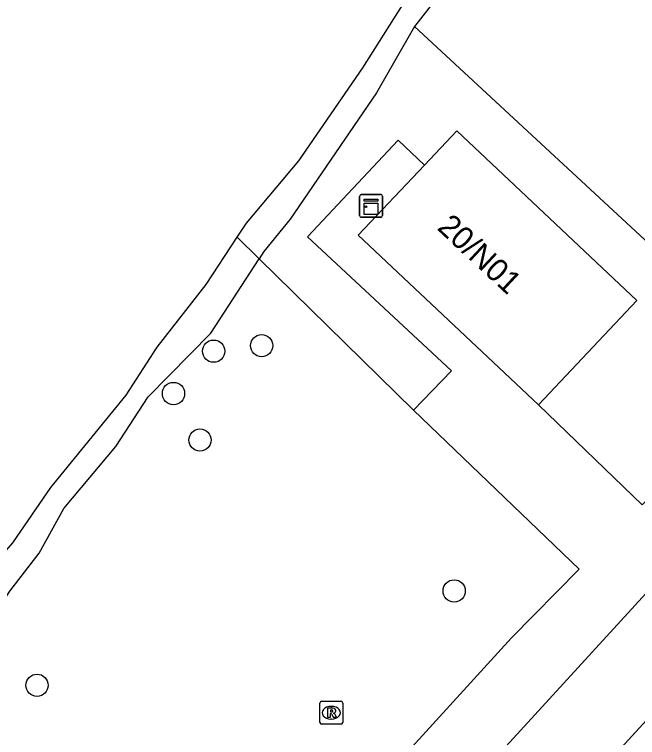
# Model space of a CAD drawing. Extents: x 161772 to 163123, y 383092 to 383917.
# Drawn here: x 161889.11 to 161916.46, y 383268.85 to 383300.61 of the extents above; entities that cross this region are included whole.
import ezdxf

# ---------------------------------------------------------------- set-up
doc = ezdxf.new("R2010")
doc.units = 0
for name, color, linetype in [('IMGEO_Boom', 7, 'Continuous'), ('IMGEO_Erf', 7, 'Continuous'), ('IMGEO_Fietspad_gesloten', 7, 'Continuous'), ('IMGEO_Groenvoorziening', 7, 'Continuous'), ('IMGEO_Hek', 7, 'Continuous'), ('IMGEO_Kast', 7, 'Continuous'), ('IMGEO_Oever', 7, 'Continuous'), ('IMGEO_Pand', 7, 'Continuous'), ('IMGEO_Pand_nummerreeks', 7, 'Continuous'), ('IMGEO_Rioolput', 7, 'Continuous'), ('IMGEO_Voetpad_open', 7, 'Continuous'), ('IMGEO_Waterloop', 7, 'Continuous')]:
    doc.layers.add(name, color=color, linetype=linetype)

msp = doc.modelspace()

# ---------------------------------------------------------------- linework, layer by layer
at = {"layer": 'IMGEO_Boom'}
for centre in [(161899.96, 383286.062), (161897.856, 383285.821), (161896.094, 383283.96), (161897.255, 383281.917), (161908.41, 383275.292), (161890.104, 383271.15)]:
    msp.add_circle(centre, 0.489, dxfattribs=at)
at = {"layer": 'IMGEO_Erf'}
msp.add_lwpolyline([(161925.946, 383331.543), (161924.879, 383329.289), (161917.722, 383317.318), (161908.185, 383302.04), (161906.674, 383300.084), (161904.997, 383297.167), (161901.213, 383291.611), (161900.058, 383290.19), (161899.854, 383289.876)], dxfattribs=at)
at = {"layer": 'IMGEO_Fietspad_gesloten'}
for points in [[(161953.961, 383317.758), (161942.798, 383304.121), (161935.389, 383295.477), (161886.612, 383242.159)], [(161889.95, 383240.214), (161918.598, 383271.518), (161939.704, 383294.768)]]:
    msp.add_lwpolyline(points, dxfattribs=at)
at = {"layer": 'IMGEO_Groenvoorziening'}
for points in [[(161876.974, 383248.266), (161877.612, 383250), (161879.669, 383255.592), (161881.616, 383259.978), (161882.266, 383263.994), (161883.189, 383265.632), (161884.708, 383267.756), (161886.883, 383272.166), (161888.911, 383275.275), (161890.193, 383276.947), (161891.274, 383278.907), (161893.566, 383281.629), (161894.983, 383283.813), (161897.734, 383286.618), (161899.854, 383289.876)], [(161899.854, 383289.876), (161906.619, 383283.229)]]:
    msp.add_lwpolyline(points, dxfattribs=at)
at = {"layer": 'IMGEO_Hek'}
msp.add_lwpolyline([(161906.674, 383300.084), (161922.701, 383285.219)], dxfattribs=at)
at = {"layer": 'IMGEO_Kast'}
for p, q in [((161904.261, 383291.774), (161904.261, 383292.615)), ((161904.261, 383292.615), (161904.261, 383291.774)), ((161904.336, 383292.699), (161905.177, 383292.699)), ((161905.177, 383292.699), (161904.336, 383292.699)), ((161905.261, 383292.624), (161905.261, 383291.783)), ((161905.261, 383291.783), (161905.261, 383292.624)), ((161905.186, 383291.699), (161904.345, 383291.699)), ((161904.345, 383291.699), (161905.186, 383291.699))]:
    msp.add_line(p, q, dxfattribs=at)
for points in [[(161904.456, 383292.489), (161905.056, 383292.489), (161905.056, 383292.404), (161904.456, 383292.404), (161904.456, 383292.489)], [(161904.456, 383292.314), (161905.056, 383292.314), (161905.056, 383291.825), (161904.456, 383291.825), (161904.456, 383292.314)]]:
    msp.add_lwpolyline(points, dxfattribs=at)
msp.add_circle((161904.54, 383292.163), 0.0377, dxfattribs=at)
for centre, start, end in [((161904.339, 383292.621), 92.4484, 184.2845), ((161904.339, 383292.621), 92.4484, 184.2845), ((161905.183, 383292.621), 2.4484, 94.2845), ((161905.183, 383292.621), 2.4484, 94.2845), ((161904.339, 383291.777), 182.4484, 274.2845), ((161904.339, 383291.777), 182.4484, 274.2845), ((161905.183, 383291.777), 272.4484, 4.2845), ((161905.183, 383291.777), 272.4484, 4.2845)]:
    msp.add_arc(centre, 0.0779, start, end, dxfattribs=at)
at = {"layer": 'IMGEO_Oever'}
msp.add_lwpolyline([(161898.889, 383290.821), (161899.854, 383289.876)], dxfattribs=at)
at = {"layer": 'IMGEO_Pand'}
for points in [[(161907.106, 383293.995), (161908.521, 383295.495), (161916.425, 383288.039), (161912.104, 383283.459)], [(161912.104, 383283.459), (161904.201, 383290.915), (161907.106, 383293.995)]]:
    msp.add_lwpolyline(points, dxfattribs=at)
at = {"layer": 'IMGEO_Rioolput'}
for p, q in [((161902.517, 383269.518), (161902.517, 383270.37)), ((161902.592, 383270.444), (161903.444, 383270.444)), ((161903.518, 383270.37), (161903.518, 383269.518)), ((161903.005, 383270.224), (161903.03, 383270.224)), ((161903.444, 383269.444), (161902.592, 383269.444)), ((161903.028, 383269.664), (161903.003, 383269.664))]:
    msp.add_line(p, q, dxfattribs=at)
for points in [[(161902.517, 383269.518), (161902.517, 383270.37)], [(161902.592, 383270.444), (161903.444, 383270.444)], [(161903.518, 383270.37), (161903.518, 383269.518)], [(161903.106, 383270.142), (161902.854, 383270.144), (161902.854, 383269.744)], [(161903.032, 383270.063), (161902.978, 383270.063), (161902.978, 383269.982)], [(161902.854, 383269.744), (161902.978, 383269.744), (161902.978, 383269.906), (161902.989, 383269.906)], [(161902.978, 383269.982), (161903.03, 383269.982)], [(161903.036, 383269.877), (161903.107, 383269.744), (161903.247, 383269.744), (161903.182, 383269.87)], [(161903.444, 383269.444), (161902.592, 383269.444)]]:
    msp.add_lwpolyline(points, dxfattribs=at)
for centre, radius, start, end in [((161902.594, 383270.368), 0.0765, 91.552, 178.448), ((161902.594, 383270.368), 0.0765, 91.552, 178.448), ((161903.442, 383270.368), 0.0765, 1.552, 88.448), ((161903.442, 383270.368), 0.0765, 1.552, 88.448), ((161903.038, 383269.967), 0.0964, 77.0061, 93.1865), ((161903.052, 383270.024), 0.0378, 276.6634, 79.6772), ((161903.105, 383270.032), 0.109, 350.3612, 89.416), ((161903.103, 383270.032), 0.112, 277.5842, 350.9817), ((161902.988, 383269.853), 0.0533, 26.0293, 88.6989), ((161903.014, 383270.171), 0.19, 274.7715, 282.9687), ((161903.087, 383269.817), 0.108, 29.5134, 73.7905), ((161902.594, 383269.52), 0.0765, 181.552, 268.448), ((161902.594, 383269.52), 0.0765, 181.552, 268.448), ((161903.442, 383269.52), 0.0765, 271.552, 358.448), ((161903.442, 383269.52), 0.0765, 271.552, 358.448)]:
    msp.add_arc(centre, radius, start, end, dxfattribs=at)
for centre, major_axis, ratio, start_param, end_param in [((161903.004, 383269.944), (-0.387, 0.002), 0.722429, 4.712389, 7.853982), ((161903.029, 383269.944), (-0.39, 0.002), 0.717154, 1.570796, 4.712389)]:
    msp.add_ellipse(centre, major_axis=major_axis, ratio=ratio, start_param=start_param, end_param=end_param, dxfattribs=at)
at = {"layer": 'IMGEO_Voetpad_open'}
for points in [[(161959.195, 383331.001), (161957.936, 383328.362), (161958.095, 383328.287), (161956.227, 383324.789), (161956.346, 383324.34), (161954.519, 383321.774), (161948.264, 383313.526), (161946.008, 383310.656), (161937.818, 383301.48), (161938.061, 383301.283), (161925, 383287.557), (161922.701, 383285.219), (161916.662, 383279.077), (161912.104, 383283.459)], [(161907.106, 383293.995), (161905.957, 383295.079), (161901.974, 383290.839), (161908.3, 383284.957), (161906.619, 383283.229)], [(161906.619, 383283.229), (161913.897, 383276.251), (161910.93, 383273.227), (161886.411, 383246.323)]]:
    msp.add_lwpolyline(points, dxfattribs=at)
at = {"layer": 'IMGEO_Waterloop'}
for points in [[(161898.889, 383290.821), (161899.29, 383291.435), (161901.588, 383294.174), (161904.396, 383298.261), (161908.313, 383304.448), (161912.867, 383310.862), (161914.701, 383314.331), (161916.819, 383317.679), (161919.3, 383322.473), (161920.581, 383324.286), (161924.309, 383330.433), (161924.968, 383331.928)], [(161856.954, 383196.313), (161856.73, 383196.59), (161858.249, 383201.562), (161864.813, 383217.324), (161866.576, 383222.427), (161868.398, 383226.427), (161869.302, 383231.985), (161870.924, 383238.988), (161872.559, 383243.973), (161875.104, 383250), (161877.623, 383255.51), (161879.605, 383260.248), (161881.687, 383265.787), (161883.112, 383268.88), (161884.04, 383270.529), (161885.333, 383272.181), (161887.548, 383275.712), (161889.05, 383277.406), (161890.705, 383279.832), (161894.016, 383283.892), (161895.382, 383285.996), (161897.534, 383288.746), (161898.889, 383290.821)]]:
    msp.add_lwpolyline(points, dxfattribs=at)

# ---------------------------------------------------------------- texts
at = {"layer": 'IMGEO_Pand_nummerreeks'}
msp.add_text('20/N01', height=1, rotation=317.0025, dxfattribs=at).set_placement((161907.62, 383291.195))

doc.saveas('drawing.dxf')
